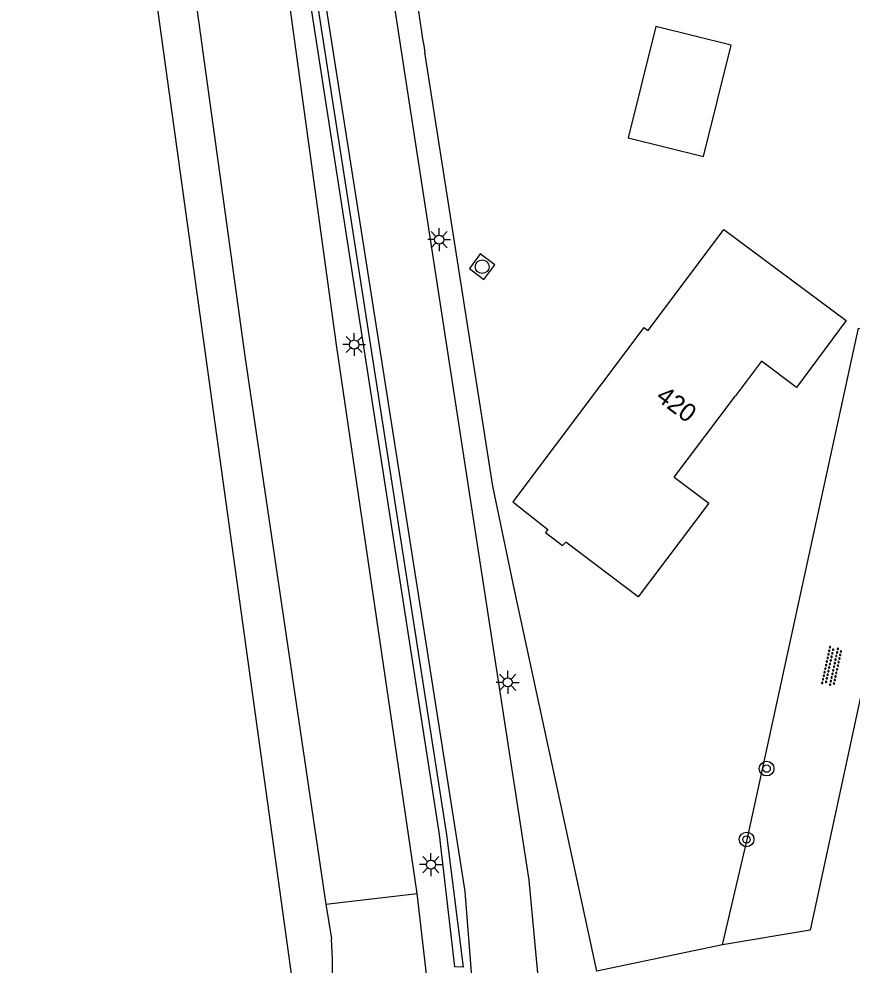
# Model space of a CAD drawing. Extents: x 128999 to 131010, y 395498 to 399007.
# Drawn here: x 129743.6 to 129789.1, y 397169.2 to 397220.9 of the extents above; entities that cross this region are included whole.
import ezdxf

# ---------------------------------------------------------------- set-up
doc = ezdxf.new("R2010")
doc.units = 0
for name, color, linetype in [('gg-afsc-erfafscheiding', 7, 'Continuous'), ('gg-afsc-hekwerk', 7, 'Continuous'), ('gg-anno-huisnummerreeks BGT', 7, 'Continuous'), ('gg-bbg-bijgebouw', 7, 'Continuous'), ('gg-bbg-hoofdgebouw', 7, 'Continuous'), ('gg-knt-verharding', 7, 'Continuous'), ('gt-grn-groengrens', 7, 'Continuous'), ('gt-symb-boom', 7, 'Continuous'), ('gt-symb-lichtmast', 7, 'Continuous'), ('gt-symb-overige verharding', 7, 'Continuous'), ('gt-symb-rioolschacht', 7, 'Continuous')]:
    doc.layers.add(name, color=color, linetype=linetype)

# ---------------------------------------------------------------- blocks, each defined once
blk = doc.blocks.new('gt0-BOOM')
at = {"layer": 'gt-symb-boom'}
for radius in [0.4, 0.2]:
    blk.add_circle((0, 0), radius, dxfattribs=at)
blk = doc.blocks.new('gt0-OVH')
at = {"layer": 'gt-symb-overige verharding'}
for points in [[(-0.972, 0.298), (-0.967, 0.308), (-0.965, 0.319), (-0.966, 0.33), (-0.971, 0.34), (-0.978, 0.348), (-0.988, 0.353), (-0.999, 0.355), (-1.01, 0.354), (-1.02, 0.349), (-1.028, 0.342), (-1.033, 0.332), (-1.035, 0.321), (-1.034, 0.31), (-1.029, 0.3), (-1.022, 0.292), (-1.012, 0.287), (-1.001, 0.285), (-0.99, 0.286), (-0.98, 0.291)], [(-0.872, 0.106), (-0.867, 0.116), (-0.865, 0.126), (-0.866, 0.137), (-0.871, 0.147), (-0.878, 0.156), (-0.888, 0.161), (-0.899, 0.163), (-0.91, 0.162), (-0.92, 0.157), (-0.928, 0.15), (-0.933, 0.14), (-0.935, 0.129), (-0.934, 0.118), (-0.929, 0.108), (-0.922, 0.1), (-0.912, 0.095), (-0.901, 0.092), (-0.89, 0.094), (-0.88, 0.098)], [(-0.772, 0.298), (-0.767, 0.308), (-0.765, 0.319), (-0.766, 0.33), (-0.771, 0.34), (-0.778, 0.348), (-0.788, 0.353), (-0.799, 0.355), (-0.81, 0.354), (-0.82, 0.349), (-0.828, 0.342), (-0.833, 0.332), (-0.835, 0.321), (-0.834, 0.31), (-0.829, 0.3), (-0.822, 0.292), (-0.812, 0.287), (-0.801, 0.285), (-0.79, 0.286), (-0.78, 0.291)], [(-0.672, 0.106), (-0.667, 0.116), (-0.665, 0.126), (-0.666, 0.137), (-0.671, 0.147), (-0.678, 0.156), (-0.688, 0.161), (-0.699, 0.163), (-0.71, 0.162), (-0.72, 0.157), (-0.728, 0.15), (-0.733, 0.14), (-0.735, 0.129), (-0.734, 0.118), (-0.729, 0.108), (-0.722, 0.1), (-0.712, 0.095), (-0.701, 0.092), (-0.69, 0.094), (-0.68, 0.098)], [(-0.572, 0.298), (-0.567, 0.308), (-0.565, 0.319), (-0.566, 0.33), (-0.571, 0.34), (-0.578, 0.348), (-0.588, 0.353), (-0.599, 0.355), (-0.61, 0.354), (-0.62, 0.349), (-0.628, 0.342), (-0.633, 0.332), (-0.635, 0.321), (-0.634, 0.31), (-0.629, 0.3), (-0.622, 0.292), (-0.612, 0.287), (-0.601, 0.285), (-0.59, 0.286), (-0.58, 0.291)], [(-0.472, 0.106), (-0.467, 0.116), (-0.465, 0.126), (-0.466, 0.137), (-0.471, 0.147), (-0.478, 0.156), (-0.488, 0.161), (-0.499, 0.163), (-0.51, 0.162), (-0.52, 0.157), (-0.528, 0.15), (-0.533, 0.14), (-0.535, 0.129), (-0.534, 0.118), (-0.529, 0.108), (-0.522, 0.1), (-0.512, 0.095), (-0.501, 0.092), (-0.49, 0.094), (-0.48, 0.098)], [(-0.372, 0.298), (-0.367, 0.308), (-0.365, 0.319), (-0.366, 0.33), (-0.371, 0.34), (-0.378, 0.348), (-0.388, 0.353), (-0.399, 0.355), (-0.41, 0.354), (-0.42, 0.349), (-0.428, 0.342), (-0.433, 0.332), (-0.435, 0.321), (-0.434, 0.31), (-0.429, 0.3), (-0.422, 0.292), (-0.412, 0.287), (-0.401, 0.285), (-0.39, 0.286), (-0.38, 0.291)], [(-0.272, 0.106), (-0.267, 0.116), (-0.265, 0.126), (-0.266, 0.137), (-0.271, 0.147), (-0.278, 0.156), (-0.288, 0.161), (-0.299, 0.163), (-0.31, 0.162), (-0.32, 0.157), (-0.328, 0.15), (-0.333, 0.14), (-0.335, 0.129), (-0.334, 0.118), (-0.329, 0.108), (-0.322, 0.1), (-0.312, 0.095), (-0.301, 0.092), (-0.29, 0.094), (-0.28, 0.098)], [(-0.172, 0.298), (-0.167, 0.308), (-0.165, 0.319), (-0.166, 0.33), (-0.171, 0.34), (-0.178, 0.348), (-0.188, 0.353), (-0.199, 0.355), (-0.21, 0.354), (-0.22, 0.349), (-0.228, 0.342), (-0.233, 0.332), (-0.235, 0.321), (-0.234, 0.31), (-0.229, 0.3), (-0.222, 0.292), (-0.212, 0.287), (-0.201, 0.285), (-0.19, 0.286), (-0.18, 0.291)], [(-0.072, 0.106), (-0.067, 0.116), (-0.065, 0.126), (-0.066, 0.137), (-0.071, 0.147), (-0.078, 0.156), (-0.088, 0.161), (-0.099, 0.163), (-0.11, 0.162), (-0.12, 0.157), (-0.128, 0.15), (-0.133, 0.14), (-0.135, 0.129), (-0.134, 0.118), (-0.129, 0.108), (-0.122, 0.1), (-0.112, 0.095), (-0.101, 0.092), (-0.09, 0.094), (-0.08, 0.098)], [(0.028, 0.298), (0.033, 0.308), (0.035, 0.319), (0.034, 0.33), (0.029, 0.34), (0.022, 0.348), (0.012, 0.353), (0.001, 0.355), (-0.01, 0.354), (-0.02, 0.349), (-0.028, 0.342), (-0.033, 0.332), (-0.035, 0.321), (-0.034, 0.31), (-0.029, 0.3), (-0.022, 0.292), (-0.012, 0.287), (-0.001, 0.285), (0.01, 0.286), (0.02, 0.291)], [(0.128, 0.106), (0.133, 0.116), (0.135, 0.126), (0.134, 0.137), (0.129, 0.147), (0.122, 0.156), (0.112, 0.161), (0.101, 0.163), (0.09, 0.162), (0.08, 0.157), (0.072, 0.15), (0.067, 0.14), (0.065, 0.129), (0.066, 0.118), (0.071, 0.108), (0.078, 0.1), (0.088, 0.095), (0.099, 0.092), (0.11, 0.094), (0.12, 0.098)], [(0.228, 0.298), (0.233, 0.308), (0.235, 0.319), (0.234, 0.33), (0.229, 0.34), (0.222, 0.348), (0.212, 0.353), (0.201, 0.355), (0.19, 0.354), (0.18, 0.349), (0.172, 0.342), (0.167, 0.332), (0.165, 0.321), (0.166, 0.31), (0.171, 0.3), (0.178, 0.292), (0.188, 0.287), (0.199, 0.285), (0.21, 0.286), (0.22, 0.291)], [(0.328, 0.106), (0.333, 0.116), (0.335, 0.126), (0.334, 0.137), (0.329, 0.147), (0.322, 0.156), (0.312, 0.161), (0.301, 0.163), (0.29, 0.162), (0.28, 0.157), (0.272, 0.15), (0.267, 0.14), (0.265, 0.129), (0.266, 0.118), (0.271, 0.108), (0.278, 0.1), (0.288, 0.095), (0.299, 0.092), (0.31, 0.094), (0.32, 0.098)], [(0.428, 0.298), (0.433, 0.308), (0.435, 0.319), (0.434, 0.33), (0.429, 0.34), (0.422, 0.348), (0.412, 0.353), (0.401, 0.355), (0.39, 0.354), (0.38, 0.349), (0.372, 0.342), (0.367, 0.332), (0.365, 0.321), (0.366, 0.31), (0.371, 0.3), (0.378, 0.292), (0.388, 0.287), (0.399, 0.285), (0.41, 0.286), (0.42, 0.291)], [(0.528, 0.106), (0.533, 0.116), (0.535, 0.126), (0.534, 0.137), (0.529, 0.147), (0.522, 0.156), (0.512, 0.161), (0.501, 0.163), (0.49, 0.162), (0.48, 0.157), (0.472, 0.15), (0.467, 0.14), (0.465, 0.129), (0.466, 0.118), (0.471, 0.108), (0.478, 0.1), (0.488, 0.095), (0.499, 0.092), (0.51, 0.094), (0.52, 0.098)], [(0.628, 0.298), (0.633, 0.308), (0.635, 0.319), (0.634, 0.33), (0.629, 0.34), (0.622, 0.348), (0.612, 0.353), (0.601, 0.355), (0.59, 0.354), (0.58, 0.349), (0.572, 0.342), (0.567, 0.332), (0.565, 0.321), (0.566, 0.31), (0.571, 0.3), (0.578, 0.292), (0.588, 0.287), (0.599, 0.285), (0.61, 0.286), (0.62, 0.291)], [(0.728, 0.106), (0.733, 0.116), (0.735, 0.126), (0.734, 0.137), (0.729, 0.147), (0.722, 0.156), (0.712, 0.161), (0.701, 0.163), (0.69, 0.162), (0.68, 0.157), (0.672, 0.15), (0.667, 0.14), (0.665, 0.129), (0.666, 0.118), (0.671, 0.108), (0.678, 0.1), (0.688, 0.095), (0.699, 0.092), (0.71, 0.094), (0.72, 0.098)], [(0.828, 0.298), (0.833, 0.308), (0.835, 0.319), (0.834, 0.33), (0.829, 0.34), (0.822, 0.348), (0.812, 0.353), (0.801, 0.355), (0.79, 0.354), (0.78, 0.349), (0.772, 0.342), (0.767, 0.332), (0.765, 0.321), (0.766, 0.31), (0.771, 0.3), (0.778, 0.292), (0.788, 0.287), (0.799, 0.285), (0.81, 0.286), (0.82, 0.291)], [(0.928, 0.106), (0.933, 0.116), (0.935, 0.126), (0.934, 0.137), (0.929, 0.147), (0.922, 0.156), (0.912, 0.161), (0.901, 0.163), (0.89, 0.162), (0.88, 0.157), (0.872, 0.15), (0.867, 0.14), (0.865, 0.129), (0.866, 0.118), (0.871, 0.108), (0.878, 0.1), (0.888, 0.095), (0.899, 0.092), (0.91, 0.094), (0.92, 0.098)], [(1.028, 0.298), (1.033, 0.308), (1.035, 0.319), (1.034, 0.33), (1.029, 0.34), (1.022, 0.348), (1.012, 0.353), (1.001, 0.355), (0.99, 0.354), (0.98, 0.349), (0.972, 0.342), (0.967, 0.332), (0.965, 0.321), (0.966, 0.31), (0.971, 0.3), (0.978, 0.292), (0.988, 0.287), (0.999, 0.285), (1.01, 0.286), (1.02, 0.291)], [(-0.972, -0.142), (-0.967, -0.132), (-0.965, -0.121), (-0.966, -0.11), (-0.971, -0.1), (-0.978, -0.092), (-0.988, -0.087), (-0.999, -0.085), (-1.01, -0.086), (-1.02, -0.091), (-1.028, -0.098), (-1.033, -0.108), (-1.035, -0.119), (-1.034, -0.13), (-1.029, -0.14), (-1.022, -0.148), (-1.012, -0.153), (-1.001, -0.155), (-0.99, -0.154), (-0.98, -0.149)], [(-0.872, -0.334), (-0.867, -0.324), (-0.865, -0.314), (-0.866, -0.303), (-0.871, -0.293), (-0.878, -0.284), (-0.888, -0.279), (-0.899, -0.277), (-0.91, -0.278), (-0.92, -0.283), (-0.928, -0.29), (-0.933, -0.3), (-0.935, -0.311), (-0.934, -0.322), (-0.929, -0.332), (-0.922, -0.34), (-0.912, -0.345), (-0.901, -0.348), (-0.89, -0.346), (-0.88, -0.342)], [(-0.772, -0.142), (-0.767, -0.132), (-0.765, -0.121), (-0.766, -0.11), (-0.771, -0.1), (-0.778, -0.092), (-0.788, -0.087), (-0.799, -0.085), (-0.81, -0.086), (-0.82, -0.091), (-0.828, -0.098), (-0.833, -0.108), (-0.835, -0.119), (-0.834, -0.13), (-0.829, -0.14), (-0.822, -0.148), (-0.812, -0.153), (-0.801, -0.155), (-0.79, -0.154), (-0.78, -0.149)], [(-0.672, -0.334), (-0.667, -0.324), (-0.665, -0.314), (-0.666, -0.303), (-0.671, -0.293), (-0.678, -0.284), (-0.688, -0.279), (-0.699, -0.277), (-0.71, -0.278), (-0.72, -0.283), (-0.728, -0.29), (-0.733, -0.3), (-0.735, -0.311), (-0.734, -0.322), (-0.729, -0.332), (-0.722, -0.34), (-0.712, -0.345), (-0.701, -0.348), (-0.69, -0.346), (-0.68, -0.342)], [(-0.572, -0.142), (-0.567, -0.132), (-0.565, -0.121), (-0.566, -0.11), (-0.571, -0.1), (-0.578, -0.092), (-0.588, -0.087), (-0.599, -0.085), (-0.61, -0.086), (-0.62, -0.091), (-0.628, -0.098), (-0.633, -0.108), (-0.635, -0.119), (-0.634, -0.13), (-0.629, -0.14), (-0.622, -0.148), (-0.612, -0.153), (-0.601, -0.155), (-0.59, -0.154), (-0.58, -0.149)], [(-0.472, -0.334), (-0.467, -0.324), (-0.465, -0.314), (-0.466, -0.303), (-0.471, -0.293), (-0.478, -0.284), (-0.488, -0.279), (-0.499, -0.277), (-0.51, -0.278), (-0.52, -0.283), (-0.528, -0.29), (-0.533, -0.3), (-0.535, -0.311), (-0.534, -0.322), (-0.529, -0.332), (-0.522, -0.34), (-0.512, -0.345), (-0.501, -0.348), (-0.49, -0.346), (-0.48, -0.342)], [(-0.372, -0.142), (-0.367, -0.132), (-0.365, -0.121), (-0.366, -0.11), (-0.371, -0.1), (-0.378, -0.092), (-0.388, -0.087), (-0.399, -0.085), (-0.41, -0.086), (-0.42, -0.091), (-0.428, -0.098), (-0.433, -0.108), (-0.435, -0.119), (-0.434, -0.13), (-0.429, -0.14), (-0.422, -0.148), (-0.412, -0.153), (-0.401, -0.155), (-0.39, -0.154), (-0.38, -0.149)], [(-0.272, -0.334), (-0.267, -0.324), (-0.265, -0.314), (-0.266, -0.303), (-0.271, -0.293), (-0.278, -0.284), (-0.288, -0.279), (-0.299, -0.277), (-0.31, -0.278), (-0.32, -0.283), (-0.328, -0.29), (-0.333, -0.3), (-0.335, -0.311), (-0.334, -0.322), (-0.329, -0.332), (-0.322, -0.34), (-0.312, -0.345), (-0.301, -0.348), (-0.29, -0.346), (-0.28, -0.342)], [(-0.172, -0.142), (-0.167, -0.132), (-0.165, -0.121), (-0.166, -0.11), (-0.171, -0.1), (-0.178, -0.092), (-0.188, -0.087), (-0.199, -0.085), (-0.21, -0.086), (-0.22, -0.091), (-0.228, -0.098), (-0.233, -0.108), (-0.235, -0.119), (-0.234, -0.13), (-0.229, -0.14), (-0.222, -0.148), (-0.212, -0.153), (-0.201, -0.155), (-0.19, -0.154), (-0.18, -0.149)], [(-0.072, -0.334), (-0.067, -0.324), (-0.065, -0.314), (-0.066, -0.303), (-0.071, -0.293), (-0.078, -0.284), (-0.088, -0.279), (-0.099, -0.277), (-0.11, -0.278), (-0.12, -0.283), (-0.128, -0.29), (-0.133, -0.3), (-0.135, -0.311), (-0.134, -0.322), (-0.129, -0.332), (-0.122, -0.34), (-0.112, -0.345), (-0.101, -0.348), (-0.09, -0.346), (-0.08, -0.342)], [(0.028, -0.142), (0.033, -0.132), (0.035, -0.121), (0.034, -0.11), (0.029, -0.1), (0.022, -0.092), (0.012, -0.087), (0.001, -0.085), (-0.01, -0.086), (-0.02, -0.091), (-0.028, -0.098), (-0.033, -0.108), (-0.035, -0.119), (-0.034, -0.13), (-0.029, -0.14), (-0.022, -0.148), (-0.012, -0.153), (-0.001, -0.155), (0.01, -0.154), (0.02, -0.149)], [(0.128, -0.334), (0.133, -0.324), (0.135, -0.314), (0.134, -0.303), (0.129, -0.293), (0.122, -0.284), (0.112, -0.279), (0.101, -0.277), (0.09, -0.278), (0.08, -0.283), (0.072, -0.29), (0.067, -0.3), (0.065, -0.311), (0.066, -0.322), (0.071, -0.332), (0.078, -0.34), (0.088, -0.345), (0.099, -0.348), (0.11, -0.346), (0.12, -0.342)], [(0.228, -0.142), (0.233, -0.132), (0.235, -0.121), (0.234, -0.11), (0.229, -0.1), (0.222, -0.092), (0.212, -0.087), (0.201, -0.085), (0.19, -0.086), (0.18, -0.091), (0.172, -0.098), (0.167, -0.108), (0.165, -0.119), (0.166, -0.13), (0.171, -0.14), (0.178, -0.148), (0.188, -0.153), (0.199, -0.155), (0.21, -0.154), (0.22, -0.149)], [(0.328, -0.334), (0.333, -0.324), (0.335, -0.314), (0.334, -0.303), (0.329, -0.293), (0.322, -0.284), (0.312, -0.279), (0.301, -0.277), (0.29, -0.278), (0.28, -0.283), (0.272, -0.29), (0.267, -0.3), (0.265, -0.311), (0.266, -0.322), (0.271, -0.332), (0.278, -0.34), (0.288, -0.345), (0.299, -0.348), (0.31, -0.346), (0.32, -0.342)], [(0.428, -0.142), (0.433, -0.132), (0.435, -0.121), (0.434, -0.11), (0.429, -0.1), (0.422, -0.092), (0.412, -0.087), (0.401, -0.085), (0.39, -0.086), (0.38, -0.091), (0.372, -0.098), (0.367, -0.108), (0.365, -0.119), (0.366, -0.13), (0.371, -0.14), (0.378, -0.148), (0.388, -0.153), (0.399, -0.155), (0.41, -0.154), (0.42, -0.149)], [(0.528, -0.334), (0.533, -0.324), (0.535, -0.314), (0.534, -0.303), (0.529, -0.293), (0.522, -0.284), (0.512, -0.279), (0.501, -0.277), (0.49, -0.278), (0.48, -0.283), (0.472, -0.29), (0.467, -0.3), (0.465, -0.311), (0.466, -0.322), (0.471, -0.332), (0.478, -0.34), (0.488, -0.345), (0.499, -0.348), (0.51, -0.346), (0.52, -0.342)], [(0.628, -0.142), (0.633, -0.132), (0.635, -0.121), (0.634, -0.11), (0.629, -0.1), (0.622, -0.092), (0.612, -0.087), (0.601, -0.085), (0.59, -0.086), (0.58, -0.091), (0.572, -0.098), (0.567, -0.108), (0.565, -0.119), (0.566, -0.13), (0.571, -0.14), (0.578, -0.148), (0.588, -0.153), (0.599, -0.155), (0.61, -0.154), (0.62, -0.149)], [(0.728, -0.334), (0.733, -0.324), (0.735, -0.314), (0.734, -0.303), (0.729, -0.293), (0.722, -0.284), (0.712, -0.279), (0.701, -0.277), (0.69, -0.278), (0.68, -0.283), (0.672, -0.29), (0.667, -0.3), (0.665, -0.311), (0.666, -0.322), (0.671, -0.332), (0.678, -0.34), (0.688, -0.345), (0.699, -0.348), (0.71, -0.346), (0.72, -0.342)], [(0.828, -0.142), (0.833, -0.132), (0.835, -0.121), (0.834, -0.11), (0.829, -0.1), (0.822, -0.092), (0.812, -0.087), (0.801, -0.085), (0.79, -0.086), (0.78, -0.091), (0.772, -0.098), (0.767, -0.108), (0.765, -0.119), (0.766, -0.13), (0.771, -0.14), (0.778, -0.148), (0.788, -0.153), (0.799, -0.155), (0.81, -0.154), (0.82, -0.149)], [(0.928, -0.334), (0.933, -0.324), (0.935, -0.314), (0.934, -0.303), (0.929, -0.293), (0.922, -0.284), (0.912, -0.279), (0.901, -0.277), (0.89, -0.278), (0.88, -0.283), (0.872, -0.29), (0.867, -0.3), (0.865, -0.311), (0.866, -0.322), (0.871, -0.332), (0.878, -0.34), (0.888, -0.345), (0.899, -0.348), (0.91, -0.346), (0.92, -0.342)], [(1.028, -0.142), (1.033, -0.132), (1.035, -0.121), (1.034, -0.11), (1.029, -0.1), (1.022, -0.092), (1.012, -0.087), (1.001, -0.085), (0.99, -0.086), (0.98, -0.091), (0.972, -0.098), (0.967, -0.108), (0.965, -0.119), (0.966, -0.13), (0.971, -0.14), (0.978, -0.148), (0.988, -0.153), (0.999, -0.155), (1.01, -0.154), (1.02, -0.149)]]:
    blk.add_lwpolyline(points, close=True, dxfattribs=at)
blk = doc.blocks.new('gt0-LMAST')
at = {"layer": 'gt-symb-lichtmast'}
for p, q in [((-0.005, 0.246), (-0.005, 0.621)), ((-0.182, 0.173), (-0.447, 0.438)), ((0.172, 0.173), (0.437, 0.438)), ((-0.255, -0.004), (-0.63, -0.004)), ((-0.182, -0.181), (-0.447, -0.446)), ((-0.005, -0.254), (-0.005, -0.629)), ((0.437, -0.446), (0.172, -0.181)), ((0.245, -0.004), (0.62, -0.004))]:
    blk.add_line(p, q, dxfattribs=at)
blk.add_circle((-0.005, -0.004), 0.25, dxfattribs=at)
blk = doc.blocks.new('gt0-RS')
at = {"layer": 'gt-symb-rioolschacht'}
blk.add_lwpolyline([(-0.5, -0.5), (0.5, -0.5), (0.5, 0.5), (-0.5, 0.5)], close=True, dxfattribs=at)
blk.add_circle((0, 0), 0.375, dxfattribs=at)

msp = doc.modelspace()

# ---------------------------------------------------------------- linework, layer by layer
at = {"layer": 'gg-afsc-erfafscheiding'}
msp.add_line((129782.024, 397170.28), (129775.163, 397168.849), dxfattribs=at)
msp.add_lwpolyline([(129782.024, 397170.28), (129783.382, 397176.117), (129789.451, 397203.969), (129793.702, 397203.049)], dxfattribs=at)
at = {"layer": 'gg-afsc-hekwerk'}
msp.add_lwpolyline([(129775.163, 397168.849), (129770.684, 397189.593), (129769.482, 397195.335), (129765.766, 397219.04)], dxfattribs=at)
msp.add_arc((129838.825, 397231.756), 74.157, 180.54876, 189.87366, dxfattribs=at)
at = {"layer": 'gg-bbg-bijgebouw'}
msp.add_lwpolyline([(129782.49, 397219.44), (129778.37, 397220.46), (129776.87, 397214.38), (129780.98, 397213.36), (129782.49, 397219.44)], dxfattribs=at)
at = {"layer": 'gg-bbg-hoofdgebouw'}
msp.add_line((129779.387, 397195.84), (129782.73, 397200.27), dxfattribs=at)
for points in [[(129777.72, 397204.02), (129777.962, 397203.84), (129782.084, 397209.375), (129788.778, 397204.389), (129786.06, 397200.739), (129784.143, 397202.167), (129782.73, 397200.27)], [(129777.72, 397204.02), (129770.57, 397194.48), (129772.48, 397192.98), (129772.35, 397192.82), (129773.29, 397192.11), (129773.47, 397192.29)], [(129779.387, 397195.84), (129781.278, 397194.412), (129777.409, 397189.289), (129773.47, 397192.29)]]:
    msp.add_lwpolyline(points, dxfattribs=at)
at = {"layer": 'gg-knt-verharding'}
for p, q in [((129760.357, 397172.506), (129765.355, 397173.091)), ((129765.921, 397168.053), (129765.355, 397173.091)), ((129760.357, 397172.506), (129760.663, 397170.615))]:
    msp.add_line(p, q, dxfattribs=at)
for points in [[(129743.603, 397291.959), (129746.926, 397267.713), (129755.933, 397202.438), (129760.357, 397172.506)], [(129765.355, 397173.091), (129760.944, 397203.068), (129756.136, 397238.083), (129753.799, 397254.46)], [(129759.451, 397251.779), (129771.443, 397173.812), (129771.977, 397168.149)], [(129755.801, 397250.588), (129767.952, 397173.205), (129768.339, 397168.324)], [(129793.702, 397203.049), (129786.804, 397171.088), (129782.024, 397170.28)]]:
    msp.add_lwpolyline(points, dxfattribs=at)
msp.add_arc((129736.27, 397168.837), 24.458, 357.1758, 4.1687, dxfattribs=at)
at = {"layer": 'gt-grn-groengrens'}
for points in [[(129744.989, 397099.252), (129756.807, 397149.194), (129759.035, 397164.743), (129746.01, 397258.736)], [(129754.991, 397254.641), (129754.897, 397253.883), (129766.947, 397176.286), (129767.855, 397169.067), (129767.407, 397169.081), (129766.575, 397176.306), (129754.554, 397253.831), (129754.624, 397254.585)]]:
    msp.add_lwpolyline(points, dxfattribs=at)

# ---------------------------------------------------------------- block references
at = {"layer": 'gt-symb-boom'}
for p in [(129784.428, 397179.911), (129783.333, 397176.042)]:
    msp.add_blockref('gt0-BOOM', p, dxfattribs=at)
at = {"layer": 'gt-symb-lichtmast'}
for p in [(129766.55, 397208.818), (129761.91, 397203.084), (129770.298, 397184.626), (129766.101, 397174.67)]:
    msp.add_blockref('gt0-LMAST', p, dxfattribs=at)
at = {"layer": 'gt-symb-overige verharding', "rotation": 77.70114482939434}
msp.add_blockref('gt0-OVH', (129787.989, 397185.502), dxfattribs=at)
at = {"layer": 'gt-symb-rioolschacht', "rotation": -126.86989764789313}
msp.add_blockref('gt0-RS', (129768.895, 397207.335), dxfattribs=at)

# ---------------------------------------------------------------- texts
at = {"layer": 'gg-anno-huisnummerreeks BGT'}
msp.add_text('420', height=1, rotation=323.1, dxfattribs=at).set_placement((129778.322, 397200.097))

doc.saveas('drawing.dxf')
